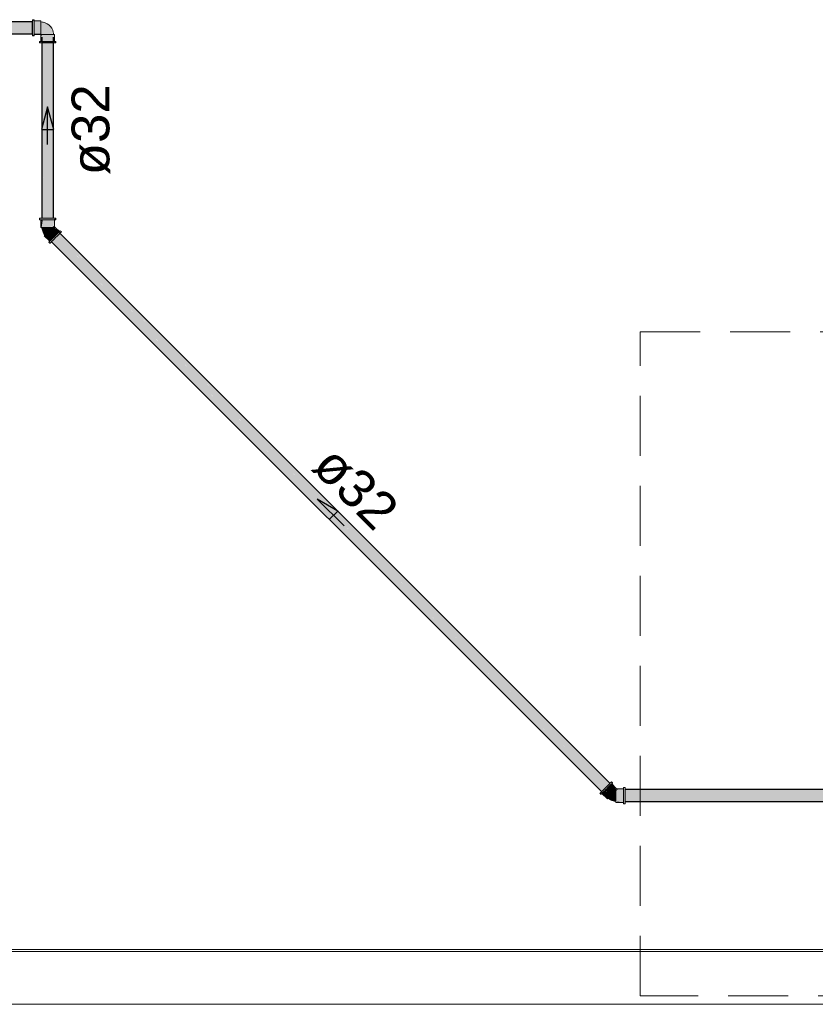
# Model space of a CAD drawing. Header units: millimetres. Extents: x 567 to 934, y -1 to 364.
# Tile 820 of 1056: x 768 to 772, y 148 to 153. Entities that reach past the tile are written whole.
import ezdxf

# ---------------------------------------------------------------- set-up
doc = ezdxf.new("R2010")
doc.units = ezdxf.units.MM
doc.header["$MEASUREMENT"] = 0
doc.linetypes.add('HIDDEN2', pattern=[0.47625, 0.3175, -0.15875])
doc.linetypes.add('NULL', pattern=[0])
for name, color, linetype, lineweight in [('AF-Condutos Reúso', 200, 'Continuous', 25), ('AF-Conexões Reúso', 216, 'Continuous', 18), ('AF-Sentido conduto Reúso', 200, 'Continuous', 30), ('AF-Textos conduto Reúso', 7, 'Continuous', 9), ('DI-Detalhes', 1, 'HIDDEN2', 9)]:
    doc.layers.add(name, color=color, linetype=linetype, lineweight=lineweight)
doc.layers.add('ARQ FINA', color=8, linetype='Continuous')
doc.styles.add('Arial', font='arial.ttf')

msp = doc.modelspace()

# ---------------------------------------------------------------- hatches: boundary and pattern name
at = {"layer": 'AF-Condutos Reúso', "linetype": 'Continuous'}
h = msp.add_hatch(color=201, dxfattribs=at)
h.paths.add_polyline_path([(767.5309, 153.0378), (763.9151, 153.038), (763.9151, 152.9747), (767.5309, 152.9745)])
h.paths.add_polyline_path([(767.5409, 153.0378), (767.5309, 153.0378), (767.5309, 152.9745), (767.5409, 152.9745)])
h.paths.add_polyline_path([(767.8209, 153.0378), (767.5409, 153.0378), (767.5409, 152.9745), (767.8209, 152.9745)])
h.paths.add_polyline_path([(767.8309, 153.0378), (767.8209, 153.0378), (767.8209, 152.9745), (767.8309, 152.9745)])
h.paths.add_polyline_path([(767.9663, 153.0378), (767.8309, 153.0378), (767.8309, 152.9745), (767.9663, 152.9745)])
for points in [[(768.015, 151.9904), (768.0204, 152.9573), (768.015, 152.9573)], [(768.015, 152.9573), (768.015, 151.9988), (768.015, 151.9988)], [(768.0204, 152.9573), (768.0151, 151.9988), (768.0204, 151.9988)], [(768.0205, 151.9904), (768.0303, 152.9573), (768.0204, 152.9573)], [(768.0204, 152.9573), (768.0204, 151.9988), (768.0205, 151.9988)], [(768.0303, 152.9573), (768.0206, 151.9988), (768.0304, 151.9988)], [(768.0304, 151.9904), (768.0429, 152.9573), (768.0303, 152.9573)], [(768.0429, 152.9573), (768.0305, 151.9988), (768.0431, 151.9988)], [(768.0431, 151.9904), (768.0562, 152.9573), (768.0429, 152.9573)], [(768.0562, 152.9573), (768.0432, 151.9988), (768.0562, 151.9988)], [(768.0562, 152.9573), (768.0562, 151.9988), (768.0563, 151.9988)], [(768.0563, 151.9904), (768.0677, 152.9573), (768.0562, 152.9573)], [(768.0677, 152.9573), (768.0564, 151.9988), (768.0678, 151.9988)], [(768.0678, 151.9904), (768.0755, 152.9573), (768.0677, 152.9573)], [(768.0755, 152.9573), (768.0678, 151.9988), (768.0755, 151.9988)], [(768.0755, 151.9904), (768.0783, 152.9573), (768.0755, 152.9573)], [(768.0783, 152.9573), (768.0756, 151.9988), (768.0783, 151.9988)], [(768.0664, 151.9161), (770.9896, 148.9748), (770.9987, 148.9838)], [(768.0757, 151.9254), (770.9987, 148.9839), (771.008, 148.9931)], [(768.0836, 151.9333), (771.008, 148.9931), (771.0159, 149.001)], [(768.0887, 151.9384), (771.0159, 149.001), (771.021, 149.0061)], [(768.0902, 151.9399), (771.021, 149.0061), (771.0225, 149.0076)], [(771.0294, 148.9875), (768.1099, 151.9172), (768.1048, 151.9121)], [(771.0345, 148.9926), (768.1114, 151.9187), (768.1099, 151.9172)], [(768.0457, 151.8954), (770.9775, 148.9626), (770.978, 148.9631)], [(768.05, 151.8997), (770.978, 148.9632), (770.9823, 148.9674)], [(768.0573, 151.907), (770.9823, 148.9674), (770.9896, 148.9747)], [(770.991, 148.9492), (768.0669, 151.8742), (768.0664, 151.8737)], [(770.9915, 148.9497), (768.0712, 151.8785), (768.0669, 151.8742)], [(770.9958, 148.9539), (768.0785, 151.8858), (768.0712, 151.8785)], [(771.0031, 148.9612), (768.0875, 151.8948), (768.0785, 151.8858)], [(771.0122, 148.9703), (768.0968, 151.9041), (768.0876, 151.8949)], [(771.0215, 148.9796), (768.1047, 151.912), (768.0969, 151.9042)], [(771.1026, 148.9742), (771.1026, 148.912), (773.7251, 148.912), (773.7251, 148.9742)], [(771.6318, 148.9106), (771.6318, 148.912), (771.1026, 148.9119), (771.1026, 148.9106)]]:
    msp.add_hatch(color=201, dxfattribs=at).paths.add_polyline_path(points)
at = {"layer": 'AF-Conexões Reúso', "linetype": 'Continuous'}
for points in [[(767.9747, 153.0492), (767.9663, 153.0492), (767.9747, 153.0366)], [(767.9747, 152.9689), (767.9747, 153.0366), (767.9663, 153.0434), (767.9663, 152.9758)], [(768.0109, 153.0411), (767.9747, 153.0411), (767.9747, 152.9748), (768.0109, 152.9748)], [(768.0109, 152.974), (768.013, 152.9708), (768.0734, 152.9708), (768.068, 153.0036), (768.0531, 153.0211), (768.0333, 153.033), (768.0109, 153.038)], [(767.9663, 152.9646), (767.9747, 152.9632), (767.968, 152.9743)], [(768.0109, 152.9712), (768.0109, 152.9748), (767.9747, 152.9748), (767.9747, 152.9712)], [(768.0101, 152.9346), (768.0147, 152.9687), (768.0113, 152.9708)], [(768.0812, 152.9708), (768.0149, 152.9708), (768.0113, 152.9346), (768.0776, 152.9346)], [(768.0812, 152.9346), (768.0825, 152.9708), (768.0776, 152.9346)], [(768.0033, 152.9346), (768.0033, 152.9262), (768.0159, 152.9346)], [(768.0835, 152.9346), (768.0159, 152.9346), (768.009, 152.9262), (768.0767, 152.9262)], [(768.0878, 152.9262), (768.0893, 152.9346), (768.0783, 152.9281)], [(768.0047, 151.9988), (768.0032, 151.9904), (768.0766, 151.9904), (768.0835, 151.9988)], [(768.0113, 151.9904), (768.01, 151.95), (768.0149, 151.9904)], [(768.0113, 151.95), (768.0147, 151.95), (768.0149, 151.9904)], [(768.0149, 151.95), (768.0206, 151.9904), (768.015, 151.9904)], [(768.0812, 151.9904), (768.0206, 151.9904), (768.0149, 151.95), (768.0774, 151.9537)], [(768.0892, 151.9904), (768.0892, 151.9988), (768.0783, 151.9925)], [(768.0185, 151.9346), (768.032, 151.9083), (768.0737, 151.95), (768.0163, 151.95)], [(768.0647, 151.8839), (768.07, 151.8892), (768.0415, 151.9178), (768.0362, 151.9125)], [(768.07, 151.8892), (768.0762, 151.8954), (768.0477, 151.924), (768.0415, 151.9178)], [(768.0762, 151.8954), (768.0828, 151.902), (768.0543, 151.9306), (768.0477, 151.924)], [(768.0524, 151.8716), (768.0584, 151.8657), (768.1103, 151.9176), (768.1133, 151.9324)], [(768.0609, 151.9372), (768.0543, 151.9306), (768.0828, 151.902), (768.0895, 151.9086)], [(768.0724, 151.9487), (768.0609, 151.9372), (768.0895, 151.9086), (768.0956, 151.9148)], [(768.0824, 151.9536), (768.0724, 151.9487), (768.0956, 151.9148), (768.105, 151.9242), (768.0792, 151.95), (768.1076, 151.9267)], [(768.0296, 151.9059), (768.0411, 151.8943), (768.032, 151.9083)], [(768.0581, 151.8773), (768.0647, 151.8839), (768.0362, 151.9125), (768.0321, 151.9084)], [(768.0411, 151.8943), (768.0581, 151.8773), (768.0321, 151.9084)], [(771.0362, 149.0094), (771.0302, 149.0154), (770.9783, 148.9635), (770.9754, 148.9486)], [(771.0362, 149.0094), (771.0302, 149.0154), (770.9783, 148.9635), (770.9754, 148.9486)], [(771.0239, 148.9971), (771.0186, 148.9918), (771.0471, 148.9632), (771.0524, 148.9685)], [(771.0239, 148.9971), (771.0186, 148.9918), (771.0471, 148.9632), (771.0524, 148.9685)], [(771.0305, 149.0037), (771.0239, 148.9971), (771.0524, 148.9685), (771.0538, 148.9751)], [(771.0305, 149.0037), (771.0239, 148.9971), (771.0524, 148.9685), (771.0538, 148.9751)], [(771.0538, 148.9822), (771.0314, 149.0046), (771.0515, 148.9786)], [(771.0538, 148.9822), (771.0314, 149.0046), (771.0515, 148.9786)], [(771.0096, 148.9257), (771.012, 148.9281), (770.9877, 148.9609), (770.981, 148.9543)], [(771.0096, 148.9257), (771.012, 148.9281), (770.9877, 148.9609), (770.981, 148.9543)], [(771.0122, 148.9283), (771.0162, 148.9323), (770.993, 148.9662), (770.9877, 148.9609)], [(771.0122, 148.9283), (771.0162, 148.9323), (770.993, 148.9662), (770.9877, 148.9609)], [(771.0162, 148.9323), (771.0215, 148.9376), (770.9992, 148.9724), (770.993, 148.9662)], [(771.0162, 148.9323), (771.0215, 148.9376), (770.9992, 148.9724), (770.993, 148.9662)], [(771.0124, 148.9856), (770.9992, 148.9724), (771.0277, 148.9438), (771.041, 148.9571)], [(771.0124, 148.9856), (770.9992, 148.9724), (771.0277, 148.9438), (771.041, 148.9571)], [(771.0051, 148.9632), (771.0215, 148.9376), (771.0277, 148.9438), (771.0067, 148.9649)], [(771.0051, 148.9632), (771.0215, 148.9376), (771.0277, 148.9438), (771.0067, 148.9649)], [(771.0186, 148.9918), (771.0124, 148.9856), (771.041, 148.9571), (771.0471, 148.9632)], [(771.0186, 148.9918), (771.0124, 148.9856), (771.041, 148.9571), (771.0471, 148.9632)], [(771.0317, 148.9165), (771.0538, 148.9121), (771.0538, 148.9699), (771.0132, 148.9293)], [(771.0317, 148.9165), (771.0538, 148.9121), (771.0538, 148.9699), (771.0132, 148.9293)], [(771.0538, 148.9774), (771.0538, 148.911), (771.0942, 148.9074), (771.0942, 148.9774)], [(771.0538, 148.9774), (771.0538, 148.911), (771.0942, 148.9074), (771.0942, 148.9774)], [(771.0942, 148.8994), (771.1026, 148.8994), (771.1026, 148.9728), (771.0942, 148.9854)], [(771.0942, 148.8994), (771.1026, 148.8994), (771.1026, 148.9728), (771.0942, 148.9854)], [(771.0672, 148.9074), (771.0942, 148.9074), (771.0538, 148.911)], [(771.0672, 148.9074), (771.0942, 148.9074), (771.0538, 148.911)]]:
    msp.add_hatch(color=213, dxfattribs=at).paths.add_polyline_path(points)

# ---------------------------------------------------------------- linework, layer by layer
at = {"layer": 'AF-Condutos Reúso'}
for p, q in [((767.9663, 153.0366), (767.9663, 153.038)), ((767.9663, 153.0299), (767.9663, 153.0366)), ((767.9663, 153.0192), (767.9663, 153.0299)), ((767.9663, 153.0062), (767.9663, 153.0192)), ((767.9663, 152.9931), (767.9663, 153.0062)), ((767.9663, 152.9824), (767.9663, 152.9931)), ((767.9663, 152.9757), (767.9663, 152.9824)), ((767.9663, 152.9743), (767.9663, 152.9757)), ((768.015, 152.9573), (768.015, 151.9988)), ((768.0783, 151.9988), (768.0783, 152.9573)), ((768.0204, 152.9262), (768.015, 152.9262)), ((768.0303, 152.9262), (768.0204, 152.9262)), ((768.0429, 152.9262), (768.0303, 152.9262)), ((768.0562, 152.9262), (768.0429, 152.9262)), ((768.0677, 152.9262), (768.0562, 152.9262)), ((768.0755, 152.9262), (768.0677, 152.9262)), ((768.0783, 152.9262), (768.0755, 152.9262)), ((771.0225, 149.0076), (768.0902, 151.9399)), ((768.0664, 151.8737), (770.991, 148.9492)), ((773.7251, 148.9742), (771.1026, 148.9742)), ((771.1026, 148.9106), (773.7251, 148.912))]:
    msp.add_line(p, q, dxfattribs=at)
msp.add_lwpolyline([(767.9663, 152.9745), (767.9663, 153.0378), (763.9151, 153.038), (763.9151, 152.9747)], close=True, dxfattribs=at)
at = {"layer": 'AF-Conexões Reúso'}
for p, q in [((767.9663, 153.0492), (767.9663, 153.0477)), ((767.9747, 153.0492), (767.9663, 153.0492)), ((767.9663, 153.0477), (767.9663, 153.0434)), ((767.9663, 153.0434), (767.9663, 153.038)), ((767.9663, 153.038), (767.9663, 153.0366)), ((767.9663, 153.0366), (767.9663, 153.0277)), ((767.9663, 153.0277), (767.9663, 153.0173)), ((767.9663, 153.0173), (767.9663, 153.0062)), ((767.9747, 153.0477), (767.9747, 153.0492)), ((767.9747, 153.0434), (767.9747, 153.0477)), ((767.9747, 153.0424), (767.9747, 153.0434)), ((767.9747, 153.0366), (767.9747, 153.0424)), ((767.9747, 153.0424), (767.9747, 153.0411)), ((768.0109, 153.0424), (767.9747, 153.0424)), ((767.9747, 153.0411), (767.9747, 153.0375)), ((767.9747, 153.0375), (767.9747, 153.0318)), ((767.9747, 153.0277), (767.9747, 153.0366)), ((767.9747, 153.0318), (767.9747, 153.0243)), ((767.9747, 153.0173), (767.9747, 153.0277)), ((767.9747, 153.0243), (767.9747, 153.0155)), ((767.9747, 153.0062), (767.9747, 153.0173)), ((767.9747, 153.0155), (767.9747, 153.0062)), ((768.0109, 153.0411), (768.0109, 153.0424)), ((768.0109, 153.038), (768.0109, 153.0411)), ((768.0109, 153.0375), (768.0109, 153.038)), ((768.0109, 153.038), (768.0109, 153.0369)), ((768.0188, 153.0369), (768.0109, 153.038)), ((768.0109, 153.0318), (768.0109, 153.0375)), ((768.0109, 153.0369), (768.0109, 153.0361)), ((768.0109, 153.0361), (768.0109, 153.0333)), ((768.0109, 153.0333), (768.0109, 153.0305)), ((768.0109, 153.0243), (768.0109, 153.0318)), ((768.0109, 153.0305), (768.0109, 153.0261)), ((768.0109, 153.0261), (768.0109, 153.0218)), ((768.0109, 153.0155), (768.0109, 153.0243)), ((768.0109, 153.0218), (768.0109, 153.0166)), ((768.0109, 153.0166), (768.0109, 153.0113)), ((768.0109, 153.0062), (768.0109, 153.0155)), ((768.0109, 153.0113), (768.0109, 153.0057)), ((768.0223, 153.0364), (768.0188, 153.0369)), ((768.0333, 153.033), (768.0223, 153.0364)), ((768.0437, 153.0279), (768.0333, 153.033)), ((768.0531, 153.0211), (768.0437, 153.0279)), ((768.0612, 153.0129), (768.0531, 153.0211)), ((768.068, 153.0036), (768.0612, 153.0129)), ((767.9663, 153.0062), (767.9663, 152.995)), ((767.9663, 152.995), (767.9663, 152.9847)), ((767.9663, 152.9847), (767.9663, 152.9758)), ((767.9663, 152.9758), (767.9663, 152.9743)), ((767.9663, 152.9743), (767.9663, 152.9689)), ((767.9663, 152.9689), (767.9663, 152.9646)), ((767.9663, 152.9646), (767.9663, 152.9632)), ((767.9663, 152.9632), (767.9747, 152.9632)), ((767.9747, 152.995), (767.9747, 153.0062)), ((767.9747, 153.0062), (767.9747, 152.9968)), ((767.9747, 152.9968), (767.9747, 152.9881)), ((767.9747, 152.9847), (767.9747, 152.995)), ((767.9747, 152.9881), (767.9747, 152.9806)), ((767.9747, 152.9758), (767.9747, 152.9847)), ((767.9747, 152.9806), (767.9747, 152.9748)), ((767.9747, 152.97), (767.9747, 152.9758)), ((767.9747, 152.9748), (767.9747, 152.9712)), ((767.9747, 152.9712), (767.9747, 152.9708)), ((767.9747, 152.9708), (767.9747, 152.97)), ((767.9747, 152.9689), (767.9747, 152.97)), ((767.9747, 152.97), (768.0101, 152.97)), ((767.9747, 152.9646), (767.9747, 152.9689)), ((767.9747, 152.9632), (767.9747, 152.9646)), ((768.0109, 152.9708), (768.0101, 152.9708)), ((768.0101, 152.97), (768.0101, 152.9346)), ((768.0109, 152.9968), (768.0109, 153.0062)), ((768.0109, 153.0057), (768.0109, 153.0001)), ((768.0109, 153.0001), (768.0109, 152.9896)), ((768.0109, 152.9881), (768.0109, 152.9968)), ((768.0109, 152.9896), (768.0109, 152.9853)), ((768.0109, 152.9806), (768.0109, 152.9881)), ((768.0109, 152.9853), (768.0109, 152.981)), ((768.0109, 152.981), (768.0109, 152.9751)), ((768.0109, 152.9748), (768.0109, 152.9806)), ((768.0109, 152.9751), (768.0109, 152.974)), ((768.0109, 152.9729), (768.0109, 152.9748)), ((768.0109, 152.974), (768.0109, 152.9729)), ((768.0109, 152.9712), (768.0109, 152.9729)), ((768.0109, 152.9729), (768.012, 152.9719)), ((768.0109, 152.9708), (768.0109, 152.9712)), ((768.0113, 152.9708), (768.0109, 152.9708)), ((768.013, 152.9708), (768.0113, 152.9708)), ((768.012, 152.9719), (768.013, 152.9708)), ((768.0149, 152.9708), (768.013, 152.9708)), ((768.013, 152.9708), (768.0143, 152.9708)), ((768.0143, 152.9708), (768.0152, 152.9708)), ((768.0207, 152.9708), (768.0149, 152.9708)), ((768.0152, 152.9708), (768.0211, 152.9708)), ((768.0282, 152.9708), (768.0207, 152.9708)), ((768.0211, 152.9708), (768.0254, 152.9708)), ((768.0254, 152.9708), (768.0297, 152.9708)), ((768.0369, 152.9708), (768.0282, 152.9708)), ((768.0297, 152.9708), (768.0402, 152.9708)), ((768.0463, 152.9708), (768.0369, 152.9708)), ((768.0402, 152.9708), (768.0458, 152.9708)), ((768.0458, 152.9708), (768.0514, 152.9708)), ((768.0556, 152.9708), (768.0463, 152.9708)), ((768.0514, 152.9708), (768.0567, 152.9708)), ((768.0644, 152.9708), (768.0556, 152.9708)), ((768.0567, 152.9708), (768.0619, 152.9708)), ((768.0619, 152.9708), (768.0663, 152.9708)), ((768.0719, 152.9708), (768.0644, 152.9708)), ((768.0663, 152.9708), (768.0706, 152.9708)), ((768.0731, 152.9932), (768.068, 153.0036)), ((768.0706, 152.9708), (768.0734, 152.9708)), ((768.0776, 152.9708), (768.0719, 152.9708)), ((768.0765, 152.9822), (768.0731, 152.9932)), ((768.0734, 152.9708), (768.0762, 152.9708)), ((768.0762, 152.9708), (768.077, 152.9708)), ((768.077, 152.9787), (768.0765, 152.9822)), ((768.0781, 152.9708), (768.077, 152.9787)), ((768.077, 152.9708), (768.0781, 152.9708)), ((768.0781, 152.9708), (768.0776, 152.9708)), ((768.0812, 152.9708), (768.0781, 152.9708)), ((768.0825, 152.9708), (768.0812, 152.9708)), ((768.0825, 152.9346), (768.0825, 152.9708)), ((768.0047, 152.9346), (768.0033, 152.9346)), ((768.0033, 152.9346), (768.0033, 152.9262)), ((768.0033, 152.9262), (768.0047, 152.9262)), ((768.009, 152.9346), (768.0047, 152.9346)), ((768.0047, 152.9262), (768.009, 152.9262)), ((768.0101, 152.9346), (768.009, 152.9346)), ((768.009, 152.9262), (768.015, 152.9262)), ((768.0101, 152.9346), (768.0113, 152.9346)), ((768.0159, 152.9346), (768.0101, 152.9346)), ((768.0113, 152.9346), (768.0149, 152.9346)), ((768.0149, 152.9346), (768.0207, 152.9346)), ((768.015, 152.9262), (768.0159, 152.9262)), ((768.0248, 152.9346), (768.0159, 152.9346)), ((768.0159, 152.9262), (768.0248, 152.9262)), ((768.0207, 152.9346), (768.0282, 152.9346)), ((768.0351, 152.9346), (768.0248, 152.9346)), ((768.0248, 152.9262), (768.0351, 152.9262)), ((768.0282, 152.9346), (768.0369, 152.9346)), ((768.0463, 152.9346), (768.0351, 152.9346)), ((768.0351, 152.9262), (768.0463, 152.9262)), ((768.0369, 152.9346), (768.0463, 152.9346)), ((768.0574, 152.9346), (768.0463, 152.9346)), ((768.0463, 152.9346), (768.0556, 152.9346)), ((768.0463, 152.9262), (768.0574, 152.9262)), ((768.0556, 152.9346), (768.0644, 152.9346)), ((768.0678, 152.9346), (768.0574, 152.9346)), ((768.0574, 152.9262), (768.0678, 152.9262)), ((768.0644, 152.9346), (768.0719, 152.9346)), ((768.0767, 152.9346), (768.0678, 152.9346)), ((768.0678, 152.9262), (768.0767, 152.9262)), ((768.0719, 152.9346), (768.0776, 152.9346)), ((768.0825, 152.9346), (768.0767, 152.9346)), ((768.0767, 152.9262), (768.0783, 152.9262)), ((768.0776, 152.9346), (768.0812, 152.9346)), ((768.0783, 152.9262), (768.0835, 152.9262)), ((768.0812, 152.9346), (768.0825, 152.9346)), ((768.0835, 152.9346), (768.0825, 152.9346)), ((768.0878, 152.9346), (768.0835, 152.9346)), ((768.0835, 152.9262), (768.0878, 152.9262)), ((768.0893, 152.9346), (768.0878, 152.9346)), ((768.0878, 152.9262), (768.0893, 152.9262)), ((768.0893, 152.9262), (768.0893, 152.9346)), ((768.0032, 151.9988), (768.0032, 151.9904)), ((768.0047, 151.9988), (768.0032, 151.9988)), ((768.0032, 151.9904), (768.0047, 151.9904)), ((768.009, 151.9988), (768.0047, 151.9988)), ((768.0047, 151.9904), (768.009, 151.9904)), ((768.015, 151.9988), (768.009, 151.9988)), ((768.009, 151.9904), (768.01, 151.9904)), ((768.01, 151.9904), (768.015, 151.9904)), ((768.01, 151.9904), (768.01, 151.95)), ((768.0113, 151.9904), (768.01, 151.9904)), ((768.0149, 151.9904), (768.0113, 151.9904)), ((768.015, 151.9904), (768.0149, 151.9904)), ((768.0158, 151.9988), (768.015, 151.9988)), ((768.0206, 151.9904), (768.015, 151.9904)), ((768.015, 151.9904), (768.0158, 151.9904)), ((768.0247, 151.9988), (768.0158, 151.9988)), ((768.0158, 151.9904), (768.0247, 151.9904)), ((768.0281, 151.9904), (768.0206, 151.9904)), ((768.0351, 151.9988), (768.0247, 151.9988)), ((768.0247, 151.9904), (768.0351, 151.9904)), ((768.0368, 151.9904), (768.0281, 151.9904)), ((768.0462, 151.9988), (768.0351, 151.9988)), ((768.0351, 151.9904), (768.0462, 151.9904)), ((768.0462, 151.9904), (768.0368, 151.9904)), ((768.0573, 151.9988), (768.0462, 151.9988)), ((768.0556, 151.9904), (768.0462, 151.9904)), ((768.0462, 151.9904), (768.0573, 151.9904)), ((768.0643, 151.9904), (768.0556, 151.9904)), ((768.0677, 151.9988), (768.0573, 151.9988)), ((768.0573, 151.9904), (768.0677, 151.9904)), ((768.0718, 151.9904), (768.0643, 151.9904)), ((768.0766, 151.9988), (768.0677, 151.9988)), ((768.0677, 151.9904), (768.0766, 151.9904)), ((768.0776, 151.9904), (768.0718, 151.9904)), ((768.0783, 151.9988), (768.0766, 151.9988)), ((768.0766, 151.9904), (768.0783, 151.9904)), ((768.0783, 151.9904), (768.0776, 151.9904)), ((768.0835, 151.9988), (768.0783, 151.9988)), ((768.0812, 151.9904), (768.0783, 151.9904)), ((768.0783, 151.9904), (768.0824, 151.9904)), ((768.0824, 151.9904), (768.0812, 151.9904)), ((768.0824, 151.9904), (768.0835, 151.9904)), ((768.0824, 151.9587), (768.0824, 151.9904)), ((768.0877, 151.9988), (768.0835, 151.9988)), ((768.0835, 151.9904), (768.0877, 151.9904)), ((768.0892, 151.9988), (768.0877, 151.9988)), ((768.0877, 151.9904), (768.0892, 151.9904)), ((768.0892, 151.9904), (768.0892, 151.9988)), ((768.01, 151.95), (768.0113, 151.95)), ((768.0113, 151.95), (768.0147, 151.95)), ((768.0147, 151.95), (768.0149, 151.95)), ((768.0147, 151.95), (768.0185, 151.9346)), ((768.0163, 151.95), (768.0147, 151.95)), ((768.0149, 151.95), (768.0206, 151.95)), ((768.0209, 151.95), (768.0163, 151.95)), ((768.0185, 151.9346), (768.0203, 151.9279)), ((768.0203, 151.9279), (768.0223, 151.9249)), ((768.0206, 151.95), (768.0281, 151.95)), ((768.0282, 151.95), (768.0209, 151.95)), ((768.0223, 151.9249), (768.027, 151.9158)), ((768.027, 151.9158), (768.032, 151.9083)), ((768.0281, 151.95), (768.0368, 151.95)), ((768.0373, 151.95), (768.0282, 151.95)), ((768.0355, 151.9118), (768.0396, 151.916)), ((768.0415, 151.9178), (768.0362, 151.9125)), ((768.0368, 151.95), (768.0462, 151.95)), ((768.0473, 151.95), (768.0373, 151.95)), ((768.0396, 151.916), (768.045, 151.9213)), ((768.0477, 151.924), (768.0415, 151.9178)), ((768.045, 151.9213), (768.0511, 151.9274)), ((768.0462, 151.95), (768.0556, 151.95)), ((768.0523, 151.95), (768.0473, 151.95)), ((768.0543, 151.9306), (768.0477, 151.924)), ((768.0511, 151.9274), (768.0574, 151.9337)), ((768.0573, 151.95), (768.0523, 151.95)), ((768.0609, 151.9372), (768.0543, 151.9306)), ((768.0556, 151.95), (768.0643, 151.95)), ((768.0664, 151.95), (768.0573, 151.95)), ((768.0574, 151.9337), (768.0636, 151.9399)), ((768.0671, 151.9434), (768.0609, 151.9372)), ((768.0636, 151.9399), (768.0692, 151.9455)), ((768.0643, 151.95), (768.0718, 151.95)), ((768.07, 151.95), (768.0664, 151.95)), ((768.0724, 151.9487), (768.0671, 151.9434)), ((768.0692, 151.9455), (768.0712, 151.9475)), ((768.0737, 151.95), (768.07, 151.95)), ((768.0712, 151.9475), (768.0737, 151.95)), ((768.0718, 151.95), (768.0737, 151.95)), ((768.0737, 151.95), (768.0724, 151.9487)), ((768.0764, 151.9527), (768.0737, 151.95)), ((768.0737, 151.95), (768.0776, 151.95)), ((768.0769, 151.9532), (768.0764, 151.9527)), ((768.079, 151.9553), (768.0769, 151.9532)), ((768.0824, 151.9536), (768.0824, 151.9587)), ((768.0824, 151.95), (768.0824, 151.9536)), ((768.086, 151.95), (768.0824, 151.9536)), ((768.1084, 151.9276), (768.086, 151.95)), ((768.0895, 151.9086), (768.0956, 151.9148)), ((768.098, 151.9172), (768.0907, 151.9099)), ((768.0956, 151.9148), (768.1009, 151.9201)), ((768.1043, 151.9235), (768.098, 151.9172)), ((768.1009, 151.9201), (768.105, 151.9242)), ((768.104, 151.9113), (768.1103, 151.9176)), ((768.1054, 151.9246), (768.1043, 151.9235)), ((768.105, 151.9242), (768.1054, 151.9246)), ((768.1084, 151.9276), (768.1054, 151.9246)), ((768.1054, 151.9246), (768.1076, 151.9267)), ((768.1076, 151.9267), (768.1084, 151.9276)), ((768.1092, 151.9283), (768.1084, 151.9276)), ((768.1122, 151.9314), (768.1092, 151.9283)), ((768.1103, 151.9176), (768.1114, 151.9187)), ((768.1114, 151.9187), (768.1151, 151.9224)), ((768.1133, 151.9324), (768.1122, 151.9314)), ((768.1192, 151.9265), (768.1133, 151.9324)), ((768.1151, 151.9224), (768.1182, 151.9254)), ((768.1182, 151.9254), (768.1192, 151.9265)), ((768.0296, 151.9059), (768.0287, 151.905)), ((768.0287, 151.905), (768.0572, 151.8764)), ((768.032, 151.9083), (768.0296, 151.9059)), ((768.032, 151.9083), (768.0329, 151.9092)), ((768.0321, 151.9084), (768.032, 151.9083)), ((768.0362, 151.9125), (768.0321, 151.9084)), ((768.0329, 151.9092), (768.0355, 151.9118)), ((768.0535, 151.8726), (768.0524, 151.8716)), ((768.0524, 151.8716), (768.0584, 151.8657)), ((768.0565, 151.8757), (768.0535, 151.8726)), ((768.0605, 151.8797), (768.0565, 151.8757)), ((768.0572, 151.8764), (768.0581, 151.8773)), ((768.0581, 151.8773), (768.0605, 151.8797)), ((768.0584, 151.8657), (768.0594, 151.8667)), ((768.0594, 151.8667), (768.0625, 151.8697)), ((768.0613, 151.8805), (768.0605, 151.8797)), ((768.0605, 151.8797), (768.0607, 151.8798)), ((768.0607, 151.8798), (768.0647, 151.8839)), ((768.0676, 151.8868), (768.0613, 151.8805)), ((768.0625, 151.8697), (768.0664, 151.8737)), ((768.0647, 151.8839), (768.07, 151.8892)), ((768.0664, 151.8737), (768.0673, 151.8746)), ((768.0673, 151.8746), (768.0736, 151.8809)), ((768.075, 151.8941), (768.0676, 151.8868)), ((768.07, 151.8892), (768.0762, 151.8954)), ((768.0736, 151.8809), (768.0809, 151.8882)), ((768.0828, 151.902), (768.075, 151.8941)), ((768.0762, 151.8954), (768.0828, 151.902)), ((768.0809, 151.8882), (768.0888, 151.8961)), ((768.0907, 151.9099), (768.0828, 151.902)), ((768.0828, 151.902), (768.0895, 151.9086)), ((768.0888, 151.8961), (768.0967, 151.9039)), ((768.0967, 151.9039), (768.104, 151.9113)), ((771.015, 149.0002), (771.0077, 148.9928)), ((771.015, 149.0002), (771.0077, 148.9928)), ((771.0213, 149.0065), (771.015, 149.0002)), ((771.0213, 149.0065), (771.015, 149.0002)), ((771.0239, 148.9971), (771.0186, 148.9918)), ((771.0239, 148.9971), (771.0186, 148.9918)), ((771.021, 148.9942), (771.0273, 149.0005)), ((771.021, 148.9942), (771.0273, 149.0005)), ((771.0225, 149.0076), (771.0213, 149.0065)), ((771.0225, 149.0076), (771.0213, 149.0065)), ((771.0262, 149.0113), (771.0225, 149.0076)), ((771.0262, 149.0113), (771.0225, 149.0076)), ((771.0279, 149.0012), (771.0239, 148.9971)), ((771.0279, 149.0012), (771.0239, 148.9971)), ((771.0292, 149.0143), (771.0262, 149.0113)), ((771.0292, 149.0143), (771.0262, 149.0113)), ((771.0273, 149.0005), (771.0284, 149.0017)), ((771.0273, 149.0005), (771.0284, 149.0017)), ((771.0284, 149.0017), (771.0279, 149.0012)), ((771.0284, 149.0017), (771.0279, 149.0012)), ((771.0284, 149.0017), (771.0314, 149.0046)), ((771.0284, 149.0017), (771.0314, 149.0046)), ((771.0305, 149.0037), (771.0284, 149.0017)), ((771.0305, 149.0037), (771.0284, 149.0017)), ((771.0302, 149.0154), (771.0292, 149.0143)), ((771.0302, 149.0154), (771.0292, 149.0143)), ((771.0362, 149.0094), (771.0302, 149.0154)), ((771.0362, 149.0094), (771.0302, 149.0154)), ((771.0314, 149.0046), (771.0305, 149.0037)), ((771.0314, 149.0046), (771.0305, 149.0037)), ((771.0314, 149.0046), (771.0321, 149.0053)), ((771.0314, 149.0046), (771.0321, 149.0053)), ((771.0538, 148.9822), (771.0314, 149.0046)), ((771.0538, 148.9822), (771.0314, 149.0046)), ((771.0321, 149.0053), (771.0351, 149.0084)), ((771.0321, 149.0053), (771.0351, 149.0084)), ((771.0351, 149.0084), (771.0362, 149.0094)), ((771.0351, 149.0084), (771.0362, 149.0094)), ((770.9705, 148.9556), (770.9694, 148.9545)), ((770.9705, 148.9556), (770.9694, 148.9545)), ((770.9694, 148.9545), (770.9754, 148.9486)), ((770.9694, 148.9545), (770.9754, 148.9486)), ((770.9735, 148.9586), (770.9705, 148.9556)), ((770.9735, 148.9586), (770.9705, 148.9556)), ((770.9775, 148.9626), (770.9735, 148.9586)), ((770.9775, 148.9626), (770.9735, 148.9586)), ((770.9754, 148.9486), (770.9764, 148.9496)), ((770.9754, 148.9486), (770.9764, 148.9496)), ((770.9764, 148.9496), (770.9794, 148.9527)), ((770.9764, 148.9496), (770.9794, 148.9527)), ((770.9783, 148.9635), (770.9775, 148.9626)), ((770.9783, 148.9635), (770.9775, 148.9626)), ((770.9846, 148.9698), (770.9783, 148.9635)), ((770.9846, 148.9698), (770.9783, 148.9635)), ((770.9794, 148.9527), (770.9835, 148.9567)), ((770.9794, 148.9527), (770.9835, 148.9567)), ((770.981, 148.9543), (770.9802, 148.9534)), ((770.981, 148.9543), (770.9802, 148.9534)), ((770.9802, 148.9534), (771.0087, 148.9248)), ((770.9802, 148.9534), (771.0087, 148.9248)), ((770.9835, 148.9567), (770.981, 148.9543)), ((770.9835, 148.9567), (770.981, 148.9543)), ((770.9835, 148.9567), (770.9843, 148.9575)), ((770.9835, 148.9567), (770.9843, 148.9575)), ((770.9836, 148.9568), (770.9835, 148.9567)), ((770.9836, 148.9568), (770.9835, 148.9567)), ((770.9877, 148.9609), (770.9836, 148.9568)), ((770.9877, 148.9609), (770.9836, 148.9568)), ((770.9843, 148.9575), (770.9906, 148.9638)), ((770.9843, 148.9575), (770.9906, 148.9638)), ((770.992, 148.9771), (770.9846, 148.9698)), ((770.992, 148.9771), (770.9846, 148.9698)), ((770.993, 148.9662), (770.9877, 148.9609)), ((770.993, 148.9662), (770.9877, 148.9609)), ((770.9906, 148.9638), (770.9979, 148.9711)), ((770.9906, 148.9638), (770.9979, 148.9711)), ((770.9998, 148.985), (770.992, 148.9771)), ((770.9998, 148.985), (770.992, 148.9771)), ((770.9992, 148.9724), (770.993, 148.9662)), ((770.9992, 148.9724), (770.993, 148.9662)), ((770.9979, 148.9711), (771.0058, 148.979)), ((770.9979, 148.9711), (771.0058, 148.979)), ((771.0058, 148.979), (770.9992, 148.9724)), ((771.0058, 148.979), (770.9992, 148.9724)), ((771.0077, 148.9928), (770.9998, 148.985)), ((771.0077, 148.9928), (770.9998, 148.985)), ((771.0058, 148.979), (771.0136, 148.9869)), ((771.0058, 148.979), (771.0136, 148.9869)), ((771.0124, 148.9856), (771.0058, 148.979)), ((771.0124, 148.9856), (771.0058, 148.979)), ((771.0186, 148.9918), (771.0124, 148.9856)), ((771.0186, 148.9918), (771.0124, 148.9856)), ((771.0136, 148.9869), (771.021, 148.9942)), ((771.0136, 148.9869), (771.021, 148.9942)), ((771.0277, 148.9438), (771.0343, 148.9504)), ((771.0277, 148.9438), (771.0343, 148.9504)), ((771.0351, 148.9512), (771.028, 148.9441)), ((771.0351, 148.9512), (771.028, 148.9441)), ((771.0343, 148.9504), (771.041, 148.9571)), ((771.0343, 148.9504), (771.041, 148.9571)), ((771.0387, 148.9548), (771.0351, 148.9512)), ((771.0387, 148.9548), (771.0351, 148.9512)), ((771.0422, 148.9583), (771.0387, 148.9548)), ((771.0422, 148.9583), (771.0387, 148.9548)), ((771.041, 148.9571), (771.0471, 148.9632)), ((771.041, 148.9571), (771.0471, 148.9632)), ((771.0486, 148.9647), (771.0422, 148.9583)), ((771.0486, 148.9647), (771.0422, 148.9583)), ((771.0471, 148.9632), (771.0524, 148.9685)), ((771.0471, 148.9632), (771.0524, 148.9685)), ((771.0512, 148.9673), (771.0486, 148.9647)), ((771.0512, 148.9673), (771.0486, 148.9647)), ((771.0538, 148.9699), (771.0512, 148.9673)), ((771.0538, 148.9699), (771.0512, 148.9673)), ((771.0524, 148.9685), (771.0538, 148.9699)), ((771.0524, 148.9685), (771.0538, 148.9699)), ((771.0574, 148.9786), (771.0538, 148.9822)), ((771.0574, 148.9786), (771.0538, 148.9822)), ((771.0538, 148.9774), (771.0538, 148.9742)), ((771.0538, 148.9774), (771.0538, 148.9742)), ((771.0538, 148.9737), (771.0538, 148.9699)), ((771.0538, 148.9737), (771.0538, 148.9699)), ((771.0538, 148.9699), (771.0565, 148.9726)), ((771.0538, 148.9699), (771.0565, 148.9726)), ((771.0538, 148.9663), (771.0538, 148.9699)), ((771.0538, 148.9699), (771.0538, 148.968)), ((771.0538, 148.9663), (771.0538, 148.9699)), ((771.0538, 148.9699), (771.0538, 148.968)), ((771.0538, 148.968), (771.0538, 148.9605)), ((771.0538, 148.968), (771.0538, 148.9605)), ((771.0538, 148.9635), (771.0538, 148.9663)), ((771.0538, 148.9635), (771.0538, 148.9663)), ((771.0538, 148.9556), (771.0538, 148.9635)), ((771.0538, 148.9556), (771.0538, 148.9635)), ((771.0538, 148.9605), (771.0538, 148.9518)), ((771.0538, 148.9605), (771.0538, 148.9518)), ((771.0538, 148.9469), (771.0538, 148.9556)), ((771.0538, 148.9469), (771.0538, 148.9556)), ((771.0538, 148.9518), (771.0538, 148.9424)), ((771.0538, 148.9518), (771.0538, 148.9424)), ((771.0538, 148.9378), (771.0538, 148.9469)), ((771.0538, 148.9378), (771.0538, 148.9469)), ((771.0599, 148.976), (771.0574, 148.9786)), ((771.0625, 148.9786), (771.0574, 148.9786)), ((771.0599, 148.976), (771.0574, 148.9786)), ((771.0625, 148.9786), (771.0574, 148.9786)), ((771.0591, 148.9752), (771.0599, 148.976)), ((771.0591, 148.9752), (771.0599, 148.976)), ((771.0942, 148.9786), (771.0625, 148.9786)), ((771.0942, 148.9786), (771.0625, 148.9786)), ((771.1026, 148.9854), (771.0942, 148.9854)), ((771.0942, 148.9854), (771.0942, 148.9839)), ((771.1026, 148.9854), (771.0942, 148.9854)), ((771.0942, 148.9854), (771.0942, 148.9839)), ((771.0942, 148.9839), (771.0942, 148.9796)), ((771.0942, 148.9839), (771.0942, 148.9796)), ((771.0942, 148.9796), (771.0942, 148.9786)), ((771.0942, 148.9796), (771.0942, 148.9786)), ((771.0942, 148.9786), (771.0942, 148.9742)), ((771.0942, 148.9774), (771.0942, 148.9786)), ((771.0942, 148.9786), (771.0942, 148.9742)), ((771.0942, 148.9774), (771.0942, 148.9786)), ((771.0942, 148.9742), (771.0942, 148.9774)), ((771.0942, 148.9742), (771.0942, 148.9774)), ((771.0942, 148.9742), (771.0942, 148.9728)), ((771.0942, 148.9737), (771.0942, 148.9742)), ((771.0942, 148.9742), (771.0942, 148.9728)), ((771.0942, 148.9737), (771.0942, 148.9742)), ((771.0942, 148.968), (771.0942, 148.9737)), ((771.0942, 148.968), (771.0942, 148.9737)), ((771.0942, 148.9728), (771.0942, 148.9639)), ((771.0942, 148.9728), (771.0942, 148.9639)), ((771.0942, 148.9605), (771.0942, 148.968)), ((771.0942, 148.9605), (771.0942, 148.968)), ((771.0942, 148.9639), (771.0942, 148.9535)), ((771.0942, 148.9639), (771.0942, 148.9535)), ((771.0942, 148.9518), (771.0942, 148.9605)), ((771.0942, 148.9518), (771.0942, 148.9605)), ((771.0942, 148.9535), (771.0942, 148.9424)), ((771.0942, 148.9535), (771.0942, 148.9424)), ((771.0942, 148.9424), (771.0942, 148.9518)), ((771.0942, 148.9424), (771.0942, 148.9518)), ((771.1026, 148.9839), (771.1026, 148.9854)), ((771.1026, 148.9839), (771.1026, 148.9854)), ((771.1026, 148.9796), (771.1026, 148.9839)), ((771.1026, 148.9796), (771.1026, 148.9839)), ((771.1026, 148.9742), (771.1026, 148.9796)), ((771.1026, 148.9742), (771.1026, 148.9796)), ((771.1026, 148.9728), (771.1026, 148.9742)), ((771.1026, 148.9728), (771.1026, 148.9742)), ((771.1026, 148.9639), (771.1026, 148.9728)), ((771.1026, 148.9639), (771.1026, 148.9728)), ((771.1026, 148.9535), (771.1026, 148.9639)), ((771.1026, 148.9535), (771.1026, 148.9639)), ((771.1026, 148.9424), (771.1026, 148.9535)), ((771.1026, 148.9424), (771.1026, 148.9535)), ((771.0087, 148.9248), (771.0096, 148.9257)), ((771.0087, 148.9248), (771.0096, 148.9257)), ((771.0096, 148.9257), (771.012, 148.9281)), ((771.0096, 148.9257), (771.012, 148.9281)), ((771.0132, 148.9293), (771.012, 148.9281)), ((771.0132, 148.9293), (771.012, 148.9281)), ((771.012, 148.9281), (771.0122, 148.9283)), ((771.012, 148.9281), (771.0122, 148.9283)), ((771.012, 148.9281), (771.0257, 148.92)), ((771.012, 148.9281), (771.0257, 148.92)), ((771.0122, 148.9283), (771.0162, 148.9323)), ((771.0122, 148.9283), (771.0162, 148.9323)), ((771.0165, 148.9326), (771.0132, 148.9293)), ((771.0165, 148.9326), (771.0132, 148.9293)), ((771.0162, 148.9323), (771.0215, 148.9376)), ((771.0162, 148.9323), (771.0215, 148.9376)), ((771.0216, 148.9377), (771.0165, 148.9326)), ((771.0216, 148.9377), (771.0165, 148.9326)), ((771.0215, 148.9376), (771.0277, 148.9438)), ((771.0215, 148.9376), (771.0277, 148.9438)), ((771.028, 148.9441), (771.0216, 148.9377)), ((771.028, 148.9441), (771.0216, 148.9377)), ((771.0257, 148.92), (771.0317, 148.9165)), ((771.0257, 148.92), (771.0317, 148.9165)), ((771.0317, 148.9165), (771.0352, 148.9158)), ((771.0317, 148.9165), (771.0352, 148.9158)), ((771.0352, 148.9158), (771.0386, 148.9147)), ((771.0352, 148.9158), (771.0386, 148.9147)), ((771.0386, 148.9147), (771.045, 148.9127)), ((771.0386, 148.9147), (771.045, 148.9127)), ((771.045, 148.9127), (771.0538, 148.9108)), ((771.045, 148.9127), (771.0538, 148.9108)), ((771.0538, 148.9424), (771.0538, 148.933)), ((771.0538, 148.9424), (771.0538, 148.933)), ((771.0538, 148.9292), (771.0538, 148.9378)), ((771.0538, 148.9292), (771.0538, 148.9378)), ((771.0538, 148.933), (771.0538, 148.9243)), ((771.0538, 148.933), (771.0538, 148.9243)), ((771.0538, 148.9217), (771.0538, 148.9292)), ((771.0538, 148.9217), (771.0538, 148.9292)), ((771.0538, 148.9243), (771.0538, 148.9168)), ((771.0538, 148.9243), (771.0538, 148.9168)), ((771.0538, 148.9158), (771.0538, 148.9217)), ((771.0538, 148.9158), (771.0538, 148.9217)), ((771.0538, 148.9168), (771.0538, 148.911)), ((771.0538, 148.9168), (771.0538, 148.911)), ((771.0538, 148.9121), (771.0538, 148.9158)), ((771.0538, 148.9121), (771.0538, 148.9158)), ((771.0538, 148.9108), (771.0538, 148.9121)), ((771.0538, 148.9108), (771.0538, 148.9121)), ((771.0538, 148.911), (771.0538, 148.9108)), ((771.0538, 148.911), (771.0538, 148.9108)), ((771.0538, 148.9108), (771.0538, 148.9099)), ((771.0538, 148.9108), (771.0538, 148.9099)), ((771.0538, 148.9099), (771.0538, 148.9074)), ((771.0538, 148.9099), (771.0538, 148.9074)), ((771.0538, 148.9074), (771.0538, 148.9062)), ((771.0538, 148.9074), (771.0538, 148.9062)), ((771.0538, 148.9062), (771.0942, 148.9062)), ((771.0538, 148.9062), (771.0942, 148.9062)), ((771.0942, 148.9424), (771.0942, 148.9313)), ((771.0942, 148.933), (771.0942, 148.9424)), ((771.0942, 148.9424), (771.0942, 148.9313)), ((771.0942, 148.933), (771.0942, 148.9424)), ((771.0942, 148.9243), (771.0942, 148.933)), ((771.0942, 148.9243), (771.0942, 148.933)), ((771.0942, 148.9313), (771.0942, 148.9209)), ((771.0942, 148.9313), (771.0942, 148.9209)), ((771.0942, 148.9168), (771.0942, 148.9243)), ((771.0942, 148.9168), (771.0942, 148.9243)), ((771.0942, 148.9209), (771.0942, 148.912)), ((771.0942, 148.9209), (771.0942, 148.912)), ((771.0942, 148.911), (771.0942, 148.9168)), ((771.0942, 148.911), (771.0942, 148.9168)), ((771.0942, 148.912), (771.0942, 148.9106)), ((771.0942, 148.912), (771.0942, 148.9106)), ((771.0942, 148.9106), (771.0942, 148.911)), ((771.0942, 148.9106), (771.0942, 148.911)), ((771.0942, 148.9106), (771.0942, 148.9062)), ((771.0942, 148.9074), (771.0942, 148.9106)), ((771.0942, 148.9106), (771.0942, 148.9062)), ((771.0942, 148.9074), (771.0942, 148.9106)), ((771.0942, 148.9062), (771.0942, 148.9074)), ((771.0942, 148.9062), (771.0942, 148.9074)), ((771.0942, 148.9062), (771.0942, 148.9051)), ((771.0942, 148.9062), (771.0942, 148.9051)), ((771.0942, 148.9051), (771.0942, 148.9009)), ((771.0942, 148.9051), (771.0942, 148.9009)), ((771.0942, 148.9009), (771.0942, 148.8994)), ((771.0942, 148.9009), (771.0942, 148.8994)), ((771.0942, 148.8994), (771.1026, 148.8994)), ((771.0942, 148.8994), (771.1026, 148.8994)), ((771.1026, 148.9313), (771.1026, 148.9424)), ((771.1026, 148.9313), (771.1026, 148.9424)), ((771.1026, 148.9209), (771.1026, 148.9313)), ((771.1026, 148.9209), (771.1026, 148.9313)), ((771.1026, 148.912), (771.1026, 148.9209)), ((771.1026, 148.912), (771.1026, 148.9209)), ((771.1026, 148.9106), (771.1026, 148.912)), ((771.1026, 148.9106), (771.1026, 148.912)), ((771.1026, 148.9051), (771.1026, 148.9106)), ((771.1026, 148.9051), (771.1026, 148.9106)), ((771.1026, 148.9009), (771.1026, 148.9051)), ((771.1026, 148.9009), (771.1026, 148.9051)), ((771.1026, 148.8994), (771.1026, 148.9009)), ((771.1026, 148.8994), (771.1026, 148.9009))]:
    msp.add_line(p, q, dxfattribs=at)
at = {"layer": 'AF-Sentido conduto Reúso'}
for p, q in [((768.0463, 152.588), (768.0139, 152.4672)), ((768.0786, 152.4672), (768.0463, 152.588)), ((768.0139, 152.4672), (768.0786, 152.4672)), ((769.5819, 150.4487), (769.4737, 150.5112)), ((769.5362, 150.403), (769.5819, 150.4487))]:
    msp.add_line(p, q, dxfattribs=at)
for points in [[(768.0463, 152.388), (768.0463, 152.588)], [(769.6151, 150.3698), (769.4737, 150.5112)]]:
    msp.add_lwpolyline(points, dxfattribs=at)
at = {"layer": 'ARQ FINA', "lineweight": 5}
for p, q in [((780.5409, 148.1177), (767.8209, 148.1177)), ((780.5309, 148.1277), (767.8309, 148.1277)), ((759.7314, 147.8377), (793.5726, 147.8377)), ((767.5409, 147.8377), (790.4009, 147.8377))]:
    msp.add_line(p, q, dxfattribs=at)
at = {"layer": 'DI-Detalhes'}
msp.add_lwpolyline([(771.1829, 151.397), (776.2522, 151.397), (776.2522, 147.8826), (771.1829, 147.8826), (771.1829, 151.397)], dxfattribs=at)

# ---------------------------------------------------------------- texts
at = {"layer": 'AF-Textos conduto Reúso', "linetype": 'NULL', "char_height": 0.2, "width": 0.962805, "line_spacing_factor": 0.6, "style": 'Arial'}
for insert, attachment_point, rotation in [((768.3786, 152.226), 7, 90.0002), ((769.6038, 150.4999), 8, 314.9999)]:
    msp.add_mtext('ø32', dxfattribs=dict(at, insert=insert, attachment_point=attachment_point, rotation=rotation))

doc.saveas('drawing.dxf')
